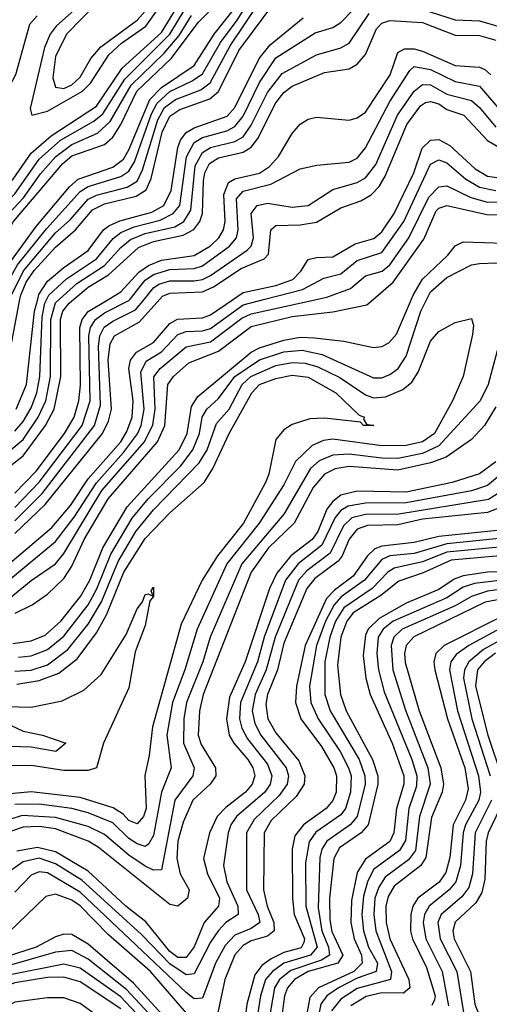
# Model space of a CAD drawing. Header units: inches. Extents: x 501365 to 657855, y 482276 to 547543.
# Tile 520 of 656: x 576122 to 577274, y 538269 to 540686. Entities that reach past the tile are written whole.
import ezdxf

# ---------------------------------------------------------------- set-up
doc = ezdxf.new("R2010")
doc.units = ezdxf.units.IN
doc.header["$MEASUREMENT"] = 0
doc.layers.add('A5573', color=7, linetype='Continuous')
doc.layers.add('A5574', color=7, linetype='Continuous')

msp = doc.modelspace()

# ---------------------------------------------------------------- linework, layer by layer
at = {"layer": 'A5573', "color": 5}
for points, elevation in [([(576070, 539568.6), (576130, 539615.3), (576184.8, 539690), (576206.7, 539730), (576222.5, 539810), (576221.7, 539950), (576227.7, 539970), (576243, 539990), (576255, 540000)], 3620), ([(576070, 539289.8), (576210, 539405.3), (576255.3, 539464.7), (576310, 539549.3), (576376.8, 539623.2), (576410.7, 539669.3), (576420.3, 539690), (576427.3, 539730), (576419.3, 539820.7), (576432.5, 539847.5), (576470, 539870.5), (576510, 539913.1), (576530, 539920.6), (576570, 539921.9), (576590, 539928.1), (576670, 539986.3), (576723.3, 540000)], 3460), ([(576081.7, 539338.3), (576200.6, 539439.4), (576246.2, 539493.8), (576290, 539558.8), (576369.7, 539650), (576384.9, 539675.1), (576398.1, 539710), (576400.5, 539750), (576389.6, 539830), (576393.5, 539850), (576408.1, 539870), (576450, 539893.7), (576490, 539939.7), (576508.9, 539951.1), (576570, 539953.8), (576590, 539961.4), (576646.7, 540000)], 3480), ([(576090, 539622.3), (576130, 539655.3), (576167.4, 539710), (576185.8, 539750), (576197.4, 539810), (576197.9, 539950), (576210, 539991.2), (576219.7, 540000)], 3640), ([(576093.2, 539846.8), (576122.6, 540000)], 3720), ([(576095.2, 539264.8), (576150, 539309.5), (576210, 539350.4), (576230, 539376), (576323.1, 539530), (576427.7, 539650), (576448.9, 539691.1), (576454.5, 539730), (576450.8, 539809.2), (576466.5, 539830), (576530, 539883.1), (576590, 539895.3), (576667.2, 539952.8), (576690, 539963.9), (576853.1, 540000)], 3440), ([(576105.1, 539154.9), (576150, 539161.3), (576184.4, 539175.6), (576223.2, 539210), (576271.4, 539270), (576293.9, 539310), (576325.7, 539390), (576385.2, 539490), (576513.2, 539630), (576533, 539670), (576543.3, 539736.7), (576559.1, 539760.9), (576690, 539869.6), (576710, 539880.3), (576770, 539899.4), (576810, 539906.6), (576845.2, 539905.2), (576917, 539897), (576990, 539881.5), (577010, 539883.6), (577027.4, 539892.6), (577046.3, 539913.7), (577082.8, 540000)], 3380), ([(576110, 539488.5), (576169.6, 539550.4), (576275, 539690), (576294.4, 539750), (576291.8, 539910), (576295.7, 539930), (576307.5, 539950), (576330, 539966.6), (576390, 539996.4), (576392.9, 540000)], 3560), ([(576110, 539425), (576184.3, 539495.7), (576324.9, 539670), (576339.5, 539700.5), (576346.9, 539730), (576338.9, 539850), (576344, 539890), (576354.8, 539910), (576415.9, 539944.1), (576466, 540000)], 3520), ([(576110, 539675.5), (576130, 539699.7), (576150, 539733.4), (576163.7, 539770), (576171.3, 539810), (576176.7, 539956.7), (576183.4, 539990), (576188.5, 540000)], 3660), ([(576110, 539524), (576162, 539578), (576231.8, 539670), (576255.8, 539710), (576266.7, 539750), (576270.9, 539789.1), (576269.4, 539930), (576275, 539950), (576290, 539969.3), (576340.9, 540000)], 3580), ([(576110, 539455.9), (576177, 539523), (576305.5, 539690), (576320.4, 539739.6), (576315.6, 539884.4), (576318.7, 539910), (576329.3, 539930.7), (576350, 539945.7), (576406.4, 539973.6), (576427.7, 540000)], 3540), ([(576110.9, 539229.1), (576152.7, 539250), (576190, 539275.5), (576230, 539314.1), (576250, 539344.9), (576279.8, 539410), (576338.7, 539510), (576459.6, 539650), (576477.7, 539690), (576485.7, 539790), (576499.5, 539810), (576536.8, 539843.2), (576610, 539872.4), (576690, 539933), (576790, 539957.2), (576890, 539969), (576973.8, 539986.2), (576989.9, 540000)], 3420), ([(576113.4, 539730), (576138.4, 539790), (576158, 539970), (576166, 540000)], 3680), ([(576118.7, 539121.3), (576150, 539124.6), (576190, 539139.8), (576230, 539173.1), (576290, 539250), (576311.2, 539288.8), (576345.6, 539374.4), (576397.5, 539462.5), (576437.3, 539510), (576516.1, 539590), (576547, 539630), (576562.8, 539670), (576569.8, 539710.2), (576580.8, 539730), (576610, 539756.3), (576649.6, 539810), (576710, 539851.3), (576770, 539870.6), (576814.6, 539874.6), (576863.7, 539863.7), (576990, 539807), (577010, 539806.8), (577030, 539814.6), (577050.7, 539829.3), (577070, 539860.1), (577106.2, 539970), (577121.1, 540000)], 3360), ([(576110, 539086.7), (576150, 539089.7), (576190, 539102.8), (576239.9, 539140.1), (576290, 539201.9), (576322.6, 539257.4), (576363.7, 539356.3), (576406.7, 539430), (576450, 539482.7), (576562.2, 539597.8), (576581.9, 539630), (576605.1, 539694.9), (576635.7, 539730), (576667.6, 539790), (576688.7, 539810), (576750, 539836.7), (576790, 539844.2), (576822.4, 539842.4), (576853.4, 539833.4), (576907.4, 539807.4), (576970, 539765.3), (576990, 539757.9), (577019.7, 539760.3), (577062, 539778), (577083.8, 539796.2), (577099.5, 539820.5), (577130, 539896.8), (577150, 539920.2), (577190, 539942.4), (577230, 539952), (577234.9, 539934.9), (577232.9, 539912.9), (577209.7, 539810), (577183.9, 539750), (577139.3, 539670), (577110.4, 539649.6), (577070, 539640.4), (577010, 539639.6), (576890, 539656), (576866.9, 539653.1), (576839.2, 539640.8), (576798.8, 539601.2), (576770, 539544.1), (576709.5, 539450), (576630.2, 539350), (576556.9, 539190), (576527.1, 539090), (576496.9, 539010), (576483.2, 538930), (576493.7, 538850), (576470.2, 538789.8), (576450, 538683.4), (576437.8, 538662.2), (576430, 538656.8), (576410, 538663.6), (576390, 538676.1), (576350, 538714.6), (576290, 538739.4), (576249.8, 538749.8), (576170, 538760.3), (576110, 538759.6)], 3340), ([(577303, 539910), (577270.9, 539790), (577251.6, 539750), (577150, 539639.7), (577110, 539621.1), (577050, 539609), (577010, 539609.4), (576930, 539619.6), (576890, 539616.8), (576857, 539603), (576835.6, 539584.4), (576770, 539472.4), (576666.6, 539350), (576589.6, 539170), (576571.1, 539110), (576531.4, 539010), (576524.4, 538970), (576523.8, 538910), (576549.8, 538850), (576546.5, 538830), (576502.7, 538770), (576470, 538599.5), (576450, 538599), (576430, 538608.3), (576390, 538635.5), (576330, 538686.5), (576290, 538705.6), (576210, 538727.5), (576127.6, 538732.4), (576066.7, 538713.3)], 3360), ([(576115.1, 539055.1), (576170, 539063.7), (576217.6, 539082.4), (576262.5, 539117.5), (576310, 539181.2), (576335, 539225), (576377.6, 539330), (576430, 539412.1), (576490, 539475.6), (576574.3, 539550), (576596, 539584), (576635.6, 539670), (576691.1, 539770), (576710, 539790), (576750, 539805.2), (576790, 539813.3), (576830, 539808.3), (576897.3, 539770), (576954.9, 539714.9), (576967.7, 539710), (576965.2, 539705.2), (576973, 539693), (576990.5, 539690), (576965.1, 539690), (576957.8, 539697.8), (576870, 539707.7), (576833.7, 539706.3), (576790, 539691.9), (576770, 539679.2), (576750, 539655.2), (576732.9, 539570), (576725, 539550), (576671.3, 539450), (576607.1, 539370), (576569.3, 539310), (576517.7, 539202.3), (576447.4, 538950), (576439.6, 538880.4), (576428.9, 538831.1), (576432, 538750), (576426, 538730), (576410, 538712.2), (576390, 538720.4), (576376.1, 538736.1), (576351.4, 538751.4), (576270, 538776.7), (576150, 538791.2), (576090, 538785)], 3320), ([(577290, 539735.3), (577262.6, 539690), (577230, 539655.6), (577167.9, 539612.1), (577130, 539598), (577050, 539580.5), (576930, 539589.1), (576896.3, 539583.7), (576870, 539570), (576842.1, 539537.9), (576795.3, 539450), (576732.2, 539390), (576689.9, 539330), (576572.1, 539030), (576562.7, 538990), (576560, 538930), (576566.8, 538906.8), (576602.4, 538850), (576603.1, 538830), (576589.5, 538810), (576546.6, 538770), (576523.2, 538716.8), (576510.2, 538669.8), (576507.3, 538627.3), (576515.5, 538590), (576537.3, 538550), (576533.5, 538530), (576510, 538510), (576490, 538514.1), (576314.8, 538654.8), (576290, 538670), (576210, 538700), (576170, 538705.8), (576130, 538704.5), (576070, 538683.4)], 3380), ([(577290, 539601), (577250, 539571.4), (577182.8, 539550), (577070, 539525.8), (576950, 539528.5), (576910, 539518.5), (576890, 539503.5), (576875.5, 539484.5), (576853.1, 539430), (576839.5, 539410), (576787.2, 539370), (576752.6, 539327.4), (576735, 539290), (576675.4, 539110), (576636.8, 539023.2), (576628.9, 538970), (576636.1, 538930), (576647.4, 538910), (576681.5, 538870), (576693.8, 538850), (576698.4, 538830), (576692.1, 538810), (576675.8, 538790), (576627.7, 538752.3), (576606.7, 538730), (576587.7, 538690), (576572.6, 538627.4), (576582.8, 538590), (576611.9, 538530), (576609.8, 538510.2), (576574.4, 538470), (576549.9, 538410.1), (576530, 538384.3), (576510, 538384.7), (576490, 538398.9), (576431.6, 538471.6), (576382.5, 538510), (576290, 538596.4), (576210, 538643.4), (576165.5, 538654.5), (576115.1, 538644.9)], 3420), ([(577310, 539575.8), (577270, 539542.8), (577230.5, 539529.5), (577070, 539499.9), (576970, 539499.2), (576928.2, 539491.8), (576910, 539481.1), (576895.6, 539464.4), (576863.5, 539396.5), (576805.1, 539350), (576774.1, 539310), (576722.1, 539170), (576705.3, 539110), (576664, 539010), (576661.2, 538970), (576666.8, 538946.8), (576680.7, 538920.7), (576730, 538858.8), (576740.6, 538830), (576736.4, 538810), (576723.2, 538790), (576654, 538730), (576640, 538710), (576633, 538690), (576621.9, 538610), (576630.5, 538570), (576657.1, 538510), (576657.9, 538490), (576627.4, 538470), (576609.5, 538450.5), (576590, 538422.2), (576550, 538344.4), (576530, 538341.7), (576490, 538368.4), (576420.5, 538440.5), (576274.1, 538574.1), (576210, 538614.1), (576170, 538628.3), (576130, 538618.7), (576088.7, 538590)], 3440), ([(577310, 539531.7), (577272.2, 539507.8), (577052.3, 539472.3), (576970, 539471.7), (576937.1, 539462.9), (576916.2, 539443.8), (576883.4, 539376.6), (576826.7, 539333.3), (576806, 539310), (576748.7, 539170), (576726.4, 539090), (576699.9, 539030), (576692.3, 538990), (576698.8, 538958.8), (576713.6, 538930), (576775.7, 538850), (576781.2, 538830), (576778.1, 538810), (576758.3, 538781.7), (576697, 538723), (576678.7, 538690), (576678.6, 538550), (576706.8, 538490), (576710.8, 538470), (576690, 538455.8), (576650, 538439.4), (576626, 538414), (576602.4, 538370), (576570, 538284.9), (576550, 538282.6), (576530, 538298), (576270, 538545), (576190, 538592.4), (576170, 538594.5), (576150, 538586.3), (576110, 538544.3)], 3460), ([(577305.5, 539490), (577270, 539475.9), (577110, 539460), (577050, 539446.4), (576975.3, 539444.7), (576950, 539435.8), (576930, 539410.8), (576912.9, 539370), (576903.1, 539356.9), (576845.7, 539314.3), (576826.4, 539290), (576770, 539155.6), (576754.2, 539090), (576730.2, 539030), (576726, 539006), (576731, 538970), (576750, 538935.4), (576806.5, 538866.5), (576821.3, 538830), (576819.8, 538810), (576800.5, 538779.5), (576739.2, 538720.8), (576721.6, 538690), (576720.2, 538550), (576728.9, 538510), (576745.6, 538470), (576746, 538450), (576730, 538437), (576690, 538425), (576670, 538413.9), (576649.4, 538390.6), (576625.4, 538330), (576604.3, 538230)], 3480), ([(577310, 539434.1), (577150, 539417.5), (577090, 539402.4), (577010, 539393.6), (576993.1, 539386.9), (576975, 539370), (576940, 539320), (576894.1, 539285.9), (576874.7, 539265.3), (576822.5, 539150), (576800.7, 539050), (576798.3, 539010), (576812, 538970), (576862.1, 538902.1), (576892.8, 538850), (576899.4, 538830), (576898.3, 538790), (576890.4, 538769.6), (576873.8, 538750), (576818.5, 538710), (576797.1, 538682.9), (576790.2, 538649.8), (576790.9, 538529.1), (576795.7, 538490), (576820.7, 538430), (576819.1, 538420.9), (576812.1, 538407.9), (576770, 538396.9), (576738.6, 538381.4), (576715.7, 538364.3), (576698.5, 538341.5), (576678.9, 538270), (576664.2, 538150)], 3520), ([(577330, 539415.6), (577170, 539399.3), (577090, 539376), (577030, 539369.6), (577010, 539360.7), (576968.1, 539310), (576911, 539269), (576893.1, 539250), (576871.9, 539210), (576849.8, 539150), (576832.8, 539050), (576836.3, 539010), (576854, 538970), (576908, 538890), (576929, 538850), (576935.3, 538830), (576933.6, 538790), (576921.5, 538750), (576910, 538734.7), (576848.4, 538691.6), (576832.1, 538667.9), (576823.3, 538616.7), (576824.1, 538510), (576851.4, 538410), (576835, 538390), (576769.8, 538370), (576741.8, 538350), (576725.1, 538330), (576712.8, 538290), (576687.7, 538130)], 3540), ([(577350, 539396), (577170, 539378.8), (577110, 539355), (577040.4, 539339.6), (577024.8, 539330), (576986.9, 539290), (576917.4, 539242.6), (576896.4, 539210), (576882.5, 539170), (576870.8, 539110), (576870.2, 539030), (576884, 538990), (576954.4, 538870), (576968.6, 538830), (576969.1, 538810), (576950, 538730), (576933.1, 538710), (576875.3, 538670), (576863.5, 538650), (576858.5, 538630), (576854.1, 538505.9), (576863.5, 538450), (576879.6, 538410), (576882, 538390), (576862.2, 538377.8), (576787.4, 538352.6), (576759.3, 538330), (576747.1, 538310), (576712.6, 538110)], 3560), ([(577364.7, 539375.3), (577180.4, 539359.6), (577111.7, 539328.3), (577051.8, 539308.2), (577007.7, 539272.3), (576939.7, 539230), (576924.2, 539210), (576909.8, 539170), (576901.7, 539101.7), (576908.7, 539030), (576922.8, 538990), (576987.7, 538870), (577000.2, 538830), (577000.4, 538810), (576977.1, 538710), (576959.8, 538690), (576906.7, 538653.3), (576892.6, 538627.4), (576882, 538530), (576883.1, 538476.9), (576887.7, 538447.7), (576914.3, 538390), (576902.7, 538370), (576830, 538349.9), (576795.8, 538330), (576779, 538310), (576771.4, 538290), (576761, 538210)], 3580), ([(577350, 539331.4), (577270, 539329.8), (577210, 539321.2), (577187.6, 539312.4), (577150, 539287.4), (577070, 539253.7), (577004, 539216), (576976.6, 539190), (576970, 539175.6), (576965, 539125), (576971.4, 539070), (576981.6, 539030), (577035.8, 538910), (577064.7, 538830), (577064.3, 538810), (577046.7, 538750), (577040.2, 538690), (577030, 538669.3), (576970, 538625.4), (576950, 538592.6), (576935.6, 538524.4), (576934.2, 538470), (576942.7, 538430), (576960.5, 538390), (576962.5, 538370), (576941.6, 538350), (576855.2, 538310), (576833.8, 538286.2), (576815.5, 538190)], 3620), ([(577447.1, 539327.1), (577237.8, 539302.2), (577210, 539292.8), (577170, 539266.9), (577038.5, 539210), (577013.4, 539190), (577001.6, 539170), (576997.8, 539130), (577002.5, 539090), (577016.3, 539036.3), (577084.2, 538870), (577096.5, 538830), (577095.2, 538804.8), (577076.8, 538750), (577068.4, 538671.6), (577053.5, 538646.5), (576990, 538599.9), (576975.2, 538570), (576965.3, 538534.7), (576961.1, 538490), (576965.3, 538450), (576977.4, 538410), (576999.4, 538370), (576996.7, 538350), (576950, 538333.6), (576904.3, 538310), (576875.7, 538290), (576860.4, 538270), (576844, 538190)], 3640), ([(577430, 539305.5), (577270, 539283.4), (577230, 539270.1), (577190, 539247.5), (577060.1, 539190), (577040, 539170), (577033.1, 539150), (577037.4, 539090), (577068.4, 538991.6), (577123.3, 538850), (577129.2, 538810), (577102.9, 538730), (577093.1, 538646.9), (577076, 538624), (577018.3, 538581.7), (577002.9, 538557.1), (576993.5, 538530), (576990.5, 538490), (576995.5, 538450), (577034.1, 538350), (577031.3, 538330), (576950, 538308.4), (576910, 538281.9), (576886.6, 538253.4)], 3660), ([(576090, 539000), (576150, 538998.7), (576226.1, 539013.9), (576279.6, 539040.3), (576321.4, 539078.6), (576383.3, 539176.7), (576410, 539240.2), (576423.2, 539256.8), (576430, 539274.8), (576437.1, 539277.1), (576449.3, 539270.7), (576444.4, 539284.4), (576450, 539293.2), (576450.1, 539270.1), (576440.8, 539259.2), (576430, 539198.7), (576405.3, 539134.7), (576390, 539046.3), (576327.1, 538910), (576310, 538850), (576290, 538843.4), (576230, 538843), (576150, 538855.3), (576090, 538855)], 3280), ([(577402.7, 539282.7), (577263.9, 539256.1), (577089, 539171), (577070, 539150), (577065.9, 539130), (577067.9, 539107.9), (577102.1, 538990), (577154.9, 538850), (577161.8, 538810), (577158.2, 538790), (577132, 538728), (577118.4, 538630), (577105.7, 538610), (577040.7, 538559.3), (577025.9, 538534.1), (577020.3, 538510), (577021.3, 538470), (577030, 538430.1), (577076.3, 538330), (577079.2, 538310), (577063.6, 538296.4), (577010, 538297.3), (576971.7, 538288.3), (576934.5, 538265.5)], 3680), ([(577310, 539223.3), (577163.5, 539150), (577143.2, 539130), (577137.8, 539110), (577140.1, 539090), (577171.4, 538970), (577214, 538850), (577222.2, 538797.8), (577215.9, 538770), (577185.7, 538710), (577177.2, 538630), (577167.5, 538592.5), (577150.7, 538569.3), (577098.8, 538530), (577086.3, 538510), (577081.3, 538490), (577081.1, 538450), (577085.9, 538430), (577119.9, 538359.9), (577141.1, 538290), (577139.6, 538280.4), (577133.2, 538266.8)], 3720), ([(577310, 539196.8), (577224, 539150), (577192.5, 539127.5), (577180, 539110), (577176.3, 539090), (577196.3, 538990), (577247.7, 538830), (577252.4, 538790), (577248, 538770), (577216, 538710), (577209.9, 538690.1), (577203.8, 538610), (577192.3, 538570), (577175.6, 538550), (577126.2, 538510), (577115.3, 538490), (577111.7, 538470), (577118.5, 538430), (577158.4, 538350), (577174, 538266)], 3740), ([(577324.2, 539175.8), (577259.6, 539140.4), (577223.6, 539110), (577213.1, 539090), (577210.9, 539070), (577231.3, 538970), (577276.2, 538830)], 3760), ([(577288.9, 539131.1), (577261.1, 539110), (577245.5, 539090), (577240, 539050), (577270.6, 538930), (577304.4, 538830)], 3780), ([(576065.9, 538970), (576130, 538939.7), (576178, 538930), (576234.9, 538910), (576210.4, 538889.6), (576150, 538900.3), (576070, 538903.3)], 3260), ([(577279.3, 538770), (577239.6, 538690), (577232.7, 538590), (577223.8, 538556.2), (577206.5, 538533.5), (577156.1, 538490), (577147.4, 538470), (577153.2, 538430), (577194.6, 538350), (577210.4, 538249.6)], 3760), ([(577310, 538770), (577271.4, 538690), (577266.1, 538670), (577263.3, 538576.7), (577256.1, 538543.9), (577241.2, 538518.8), (577190, 538470.6), (577184.5, 538450), (577187.6, 538430), (577227.8, 538350), (577238.9, 538270), (577254.3, 538230)], 3780), ([(576546.5, 538230), (576443.2, 538350), (576340.1, 538440.1), (576270, 538511), (576250, 538525.3), (576210, 538540.1), (576186, 538534), (576094.5, 538445.5), (575930, 538377.4), (575864.8, 538335.2), (575838.2, 538310), (575789.2, 538230.8)], 3480), ([(576515.8, 538195.8), (576401.3, 538321.3), (576290, 538417.1), (576250, 538440.8), (576230, 538441.5), (576210, 538434.9), (576162.5, 538410), (576062.6, 538377.4), (575938.7, 538321.3), (575896.8, 538290), (575878.7, 538270), (575842.2, 538197.8)], 3520), ([(576490, 538191), (576384.6, 538304.6), (576290, 538380.2), (576250, 538401.1), (576210, 538397.7), (576090, 538363.3), (575956.4, 538303.6), (575922.8, 538277.2), (575904.5, 538255.5)], 3540), ([(576465.7, 538185.7), (576370, 538287.8), (576270, 538358.2), (576230, 538367.9), (576090, 538340.2), (575970, 538283.8), (575941.1, 538258.9)], 3560), ([(576370, 538258.5), (576270, 538324.7), (576230, 538336.4), (576190, 538334.9), (576110, 538322.5), (576071.4, 538308.6), (575990, 538267.7)], 3580), ([(576340.9, 538220.9), (576270, 538271.4), (576230, 538285.7), (576190, 538285.6), (576110, 538274.4), (576015.6, 538224.4)], 3620)]:
    msp.add_lwpolyline(points, dxfattribs=dict(at, elevation=elevation))
at = {"layer": 'A5574', "color": 5}
for points, elevation in [([(576470, 540798), (576324.6, 540775.4), (576310, 540767.7), (576263.9, 540716.1), (576211, 540670), (576196.4, 540650), (576182.6, 540617.4), (576147.8, 540467.8), (576151.3, 540451.3), (576190, 540461.5), (576276.1, 540510), (576295.3, 540530), (576340.3, 540599.7), (576372, 540628), (576431.4, 540670), (576459.9, 540710), (576486, 540790)], 3920), ([(576410, 540757.4), (576342.3, 540750), (576315.4, 540730), (576236.7, 540650), (576210, 540595), (576203, 540543), (576210, 540519.9), (576230, 540516.6), (576250, 540525.4), (576270, 540544.4), (576296.4, 540590), (576321.3, 540618.7), (576410, 540684.4), (576430, 540706.8), (576438.1, 540730), (576431.4, 540751.4)], 3940)]:
    msp.add_lwpolyline(points, close=True, dxfattribs=dict(at, elevation=elevation))
for points, elevation in [([(576077.1, 540000), (576086, 540030), (576116.3, 540083.7), (576187.7, 540172.3), (576270, 540264.1), (576290, 540276), (576370, 540300.6), (576390, 540314), (576403.4, 540336.6), (576445.3, 540454.7), (576458.9, 540481.1), (576490, 540509.4), (576544.8, 540535.2), (576570, 540553), (576614.8, 540630), (576655.3, 540684.7), (576710, 540771.6)], 3760), ([(575668, 540000), (575730, 540053.5), (575770, 540082.1), (575790, 540089.6), (575870, 540103.5), (575954.8, 540130), (575990.4, 540149.6), (576010, 540169.4), (576058.7, 540241.3), (576105.9, 540294.1), (576150, 540357.8), (576199, 540401), (576310, 540473.8), (576373.7, 540566.3), (576470, 540654.5), (576513.6, 540726.4)], 3880), ([(575901, 540000), (575913.6, 540006.4), (575990, 540027.2), (576010, 540039.6), (576050, 540091.1), (576107, 540190), (576227.6, 540332.4), (576250, 540351.5), (576330, 540379.4), (576350, 540397.3), (576370, 540428.6), (576409.4, 540510), (576493.7, 540590), (576560.8, 540679.2), (576610, 540729.5)], 3820), ([(576099.5, 540000), (576101.5, 540010), (576131, 540069), (576210, 540162.6), (576245.3, 540194.7), (576290, 540245.6), (576310, 540255.2), (576385.4, 540274.6), (576410.5, 540289.5), (576423.2, 540316.8), (576460.4, 540439.6), (576476.9, 540470), (576503.9, 540490), (576566.3, 540513.7), (576589.1, 540530.9), (576638.2, 540621.8), (576710, 540728.6)], 3740), ([(576122.6, 540000), (576124.5, 540010), (576138.1, 540041.9), (576157.3, 540070), (576210, 540127.2), (576258.5, 540170), (576300.8, 540219.2), (576330, 540233.9), (576407.4, 540252.6), (576432.1, 540267.9), (576444.3, 540295.7), (576471.1, 540410), (576490, 540449), (576514.4, 540465.6), (576588.4, 540491.6), (576610, 540509.4), (576659.7, 540610), (576750, 540731.8)], 3720), ([(576188.5, 540000), (576193.5, 540010), (576236.8, 540050), (576310, 540098.9), (576351.2, 540148.8), (576370, 540163.2), (576402.5, 540177.5), (576466.5, 540193.5), (576498.7, 540210), (576514.6, 540230), (576531.1, 540348.9), (576550, 540384), (576570, 540396.4), (576630, 540412.9), (576650, 540423.3), (576670, 540448.6), (576710, 540531.3), (576750, 540591.7), (576846.8, 540653.2), (576890, 540666.7), (576910, 540678.4), (576970, 540742)], 3660), ([(575708, 540000), (575750, 540028.6), (575791.7, 540048.3), (575970, 540098.6), (576001.7, 540118.3), (576029.7, 540150.3), (576066.6, 540213.4), (576110, 540258.5), (576170, 540343.5), (576222.2, 540390), (576303.6, 540436.4), (576325.5, 540454.5), (576380.2, 540539.8), (576490.1, 540650), (576527.8, 540712.2)], 3860), ([(576051.5, 540000), (576086.2, 540073.8), (576162.1, 540177.9), (576244.4, 540275.6), (576265.7, 540294.3), (576350, 540323.6), (576376.7, 540343.4), (576390, 540366.1), (576441.3, 540490), (576470, 540519.2), (576550, 540572.9), (576598.9, 540650), (576646.8, 540710)], 3780), ([(576219.7, 540000), (576261.9, 540038.1), (576330, 540082.5), (576370, 540126.7), (576394, 540146), (576430, 540160.8), (576502.5, 540177.5), (576524.3, 540190), (576541.8, 540218.2), (576552.7, 540327.3), (576570, 540359.8), (576590, 540372.1), (576650, 540386.4), (576670, 540398.3), (576690, 540426.4), (576730, 540506.9), (576766.1, 540553.9), (576850, 540599.4), (576910, 540616.4), (576930, 540628.3), (576979.5, 540700.5)], 3640), ([(577110.6, 540710.6), (577190, 540685.5), (577250, 540682.7), (577306.6, 540666.6)], 3640), ([(576164.6, 540695.4), (576146, 540674), (576111.3, 540550), (576076.3, 540483.7), (576050, 540448), (575998.3, 540401.7), (575959.9, 540350), (575922.7, 540317.3), (575863.4, 540276.6), (575822.1, 540257.9), (575730, 540237.7), (575630, 540233.1), (575610, 540227.2), (575590, 540204.1), (575570.5, 540109.5), (575556.6, 540070), (575544, 540050), (575510, 540020.8), (575475.9, 540000)], 3880), ([(575791.5, 540000), (575830, 540011.6), (575913.3, 540046.7), (575976.9, 540063.1), (576010, 540082.5), (576046.9, 540130), (576083.2, 540196.8), (576131.4, 540248.6), (576172.8, 540307.2), (576210.2, 540349.8), (576250, 540379.7), (576312.8, 540407.2), (576344.2, 540435.8), (576395.2, 540524.8), (576476.3, 540603.7), (576512.8, 540647.2), (576543.7, 540696.3)], 3840), ([(576166, 540000), (576169, 540011), (576190, 540043.7), (576230, 540077.7), (576290, 540119.1), (576327.6, 540170), (576340.5, 540179.5), (576367.9, 540192.1), (576446.4, 540213.6), (576475.5, 540230), (576493.6, 540266.4), (576510, 540372), (576516.2, 540390), (576530, 540408.7), (576550, 540420), (576631.2, 540448.8), (576649.7, 540470.3), (576709.8, 540590), (576736.3, 540623.7), (576817, 540690)], 3680), ([(576255, 540000), (576290, 540029.3), (576340.1, 540059.9), (576413.1, 540126.9), (576450, 540141.7), (576523.3, 540156.7), (576549.4, 540170.6), (576564.2, 540190), (576570, 540210), (576572.8, 540290), (576576.2, 540310), (576587.5, 540332.5), (576610, 540346.7), (576670, 540360.2), (576690, 540373.1), (576706, 540394), (576750, 540481.4), (576770, 540506.9), (576790, 540522.8), (576870, 540556.1), (576930, 540565.3), (576950, 540576.3), (576970, 540600.1), (576997, 540663), (577010, 540676.9), (577030, 540683.6), (577110, 540678.9), (577190, 540648), (577250, 540646.6), (577290, 540635.4)], 3620), ([(576340.9, 540000), (576370, 540017.6), (576414.1, 540065.9), (576437.7, 540082.3), (576470, 540095.8), (576550, 540107.3), (576590, 540131), (576610.8, 540150), (576622.2, 540170), (576625.6, 540190), (576623, 540257), (576633.8, 540286.2), (576650, 540295.4), (576710, 540308.8), (576734.6, 540325.4), (576756.5, 540350), (576790, 540406.1), (576810, 540429.1), (576830, 540441.5), (576850, 540446.5), (576930, 540438.9), (576950, 540445.2), (576970, 540459.1), (577030.8, 540550), (577050, 540605.2), (577065.9, 540614.1), (577090, 540614.2), (577110, 540608.2), (577190, 540573.1), (577250, 540568.9), (577263.1, 540563.1), (577278.2, 540550)], 3580), ([(576392.9, 540000), (576430, 540046.5), (576450, 540060.7), (576490, 540072.8), (576550, 540075.4), (576570, 540081.8), (576636.6, 540130), (576653.9, 540150), (576658.1, 540170), (576653.6, 540246.4), (576670, 540264.5), (576738, 540282), (576810, 540319.6), (576851, 540329), (576930, 540335.7), (576950, 540346.2), (576970, 540371.1), (577030, 540484.6), (577079, 540561), (577090, 540571), (577130, 540563.5), (577190, 540533.6), (577250, 540522.4), (577310, 540453.3)], 3560), ([(576427.7, 540000), (576450, 540027.6), (576463.6, 540036.4), (576490, 540044.6), (576550, 540044.4), (576570, 540048.4), (576590, 540057.8), (576679.9, 540120.1), (576690.2, 540130), (576695.4, 540150), (576689.8, 540210.2), (576704.3, 540230), (576730, 540235.8), (576790, 540225.3), (576830, 540229.8), (576890, 540268.9), (576950, 540285.7), (576970, 540297.2), (576995.3, 540330), (577048.6, 540451.4), (577090.1, 540509.9), (577110, 540526.6), (577130, 540525.6), (577170, 540503.2), (577230, 540487.3), (577250, 540470.3), (577290, 540421.8)], 3540), ([(576466, 540000), (576472.6, 540007.4), (576490, 540014.2), (576570, 540018.1), (576597, 540030), (576664.9, 540075.1), (576721.5, 540098.5), (576732.3, 540110), (576738.1, 540170), (576750, 540180.6), (576810, 540182.4), (576850, 540189), (576910, 540223.7), (576958.9, 540241.1), (576984.1, 540255.9), (577003.5, 540276.5), (577018.7, 540301.3), (577071.7, 540428.3), (577105.4, 540474.6), (577117.9, 540482.1), (577130, 540485.1), (577150, 540478.8), (577170, 540465.4), (577211.7, 540451.7), (577270, 540389.5), (577310, 540365.2)], 3520), ([(576646.7, 540000), (576670, 540015.9), (576750, 540033.1), (576792, 540048), (576811.9, 540068.2), (576830, 540096.9), (576850, 540102.4), (576890, 540103.7), (576944.8, 540135.2), (576991, 540149), (577010, 540164.7), (577040.9, 540210), (577088.8, 540310), (577109.4, 540370.6), (577130, 540389.8), (577150, 540391.8), (577177.1, 540377.1), (577239.8, 540319.8), (577270, 540301.3), (577310, 540296.1)], 3480), ([(576723.3, 540000), (576816.1, 540023.9), (576868.4, 540051.6), (576910, 540062.1), (576950, 540094.8), (577010, 540114.6), (577064.4, 540190), (577130, 540330.7), (577150, 540341.7), (577170, 540334), (577215.5, 540295.5), (577250, 540274.6), (577290, 540266.3)], 3460), ([(576853.1, 540000), (576875.1, 540004.9), (576933.9, 540026.1), (576970, 540056.8), (577011.1, 540068.9), (577030, 540084), (577076.5, 540150), (577125.6, 540250), (577150, 540275.7), (577170, 540277.8), (577229.1, 540249.1), (577270, 540238.2), (577370, 540241)], 3440), ([(576989.9, 540000), (577038.3, 540041.7), (577113.2, 540146.8), (577143.8, 540216.2), (577150, 540223.5), (577170, 540230), (577267.7, 540207.8), (577370, 540204.1), (577470, 540147.4), (577530, 540126.1), (577550, 540125.2), (577570, 540130.5), (577610, 540156), (577630, 540162.5), (577650, 540151), (577660.4, 540130), (577671.9, 540091.9), (577675.5, 540050), (577690, 540012.3), (577703.4, 540000)], 3420), ([(577082.8, 540000), (577087, 540010), (577110, 540048.8), (577172.6, 540107.4), (577190, 540130.7), (577210, 540140.9), (577310, 540136.9), (577410, 540109.8), (577530, 540041.6), (577590, 540017.5), (577607.9, 540000)], 3380), ([(577121.1, 540000), (577130, 540017.9), (577170, 540052.8), (577230, 540084), (577250, 540087.2), (577290, 540089.2), (577330, 540083.7), (577430, 540048.7), (577495, 540000)], 3360)]:
    msp.add_lwpolyline(points, dxfattribs=dict(at, elevation=elevation))

doc.saveas('drawing.dxf')
